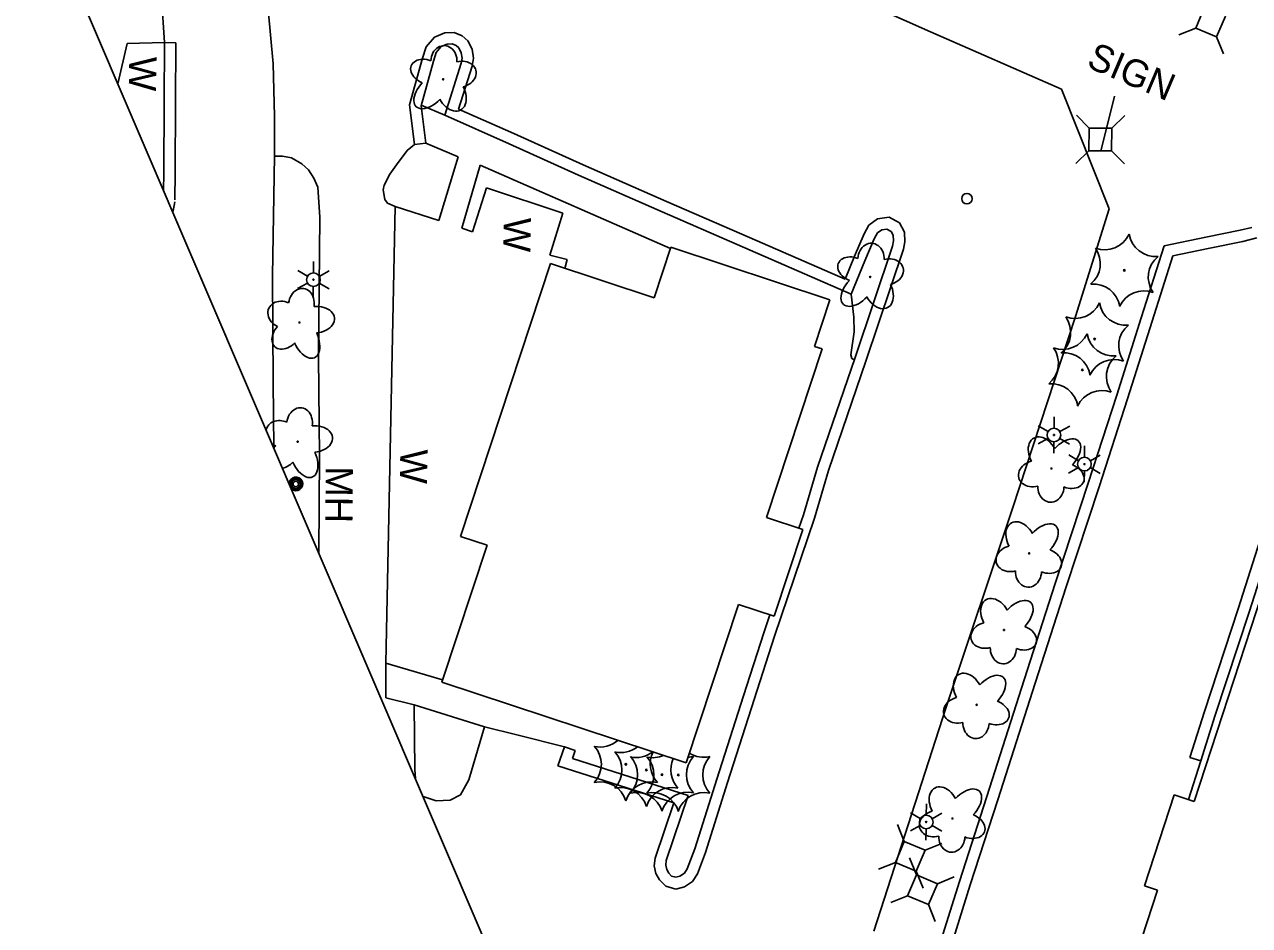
# Model space of a CAD drawing. Extents: x 589250 to 1188077, y 162953 to 363065.
# Drawn here: x 592898.7 to 593168.4, y 185564.6 to 185762.9 of the extents above; entities that cross this region are included whole.
import ezdxf

# ---------------------------------------------------------------- set-up
doc = ezdxf.new("R2010")
doc.units = 0
for name, color, linetype in [('E_BLD', 7, 'Continuous'), ('E_DRN', 7, 'Continuous'), ('E_DWY', 7, 'Continuous'), ('E_LAND_Vegetation', 7, 'Continuous'), ('E_LTG', 7, 'Continuous'), ('E_MAP_Limits', 7, 'Continuous'), ('E_PATH_Sidewalk', 7, 'Continuous'), ('E_RDWY', 7, 'Continuous'), ('E_RDWY_C_and_G', 7, 'Continuous'), ('E_SGN', 7, 'Continuous'), ('E_SGN_Text', 7, 'Continuous'), ('E_UTL_AG_Bold', 7, 'Continuous'), ('E_UTL_MH', 7, 'Continuous'), ('E_UTL_MH_Text', 7, 'Continuous'), ('E_WAL', 7, 'Continuous'), ('E_WAL_Text', 7, 'Continuous')]:
    doc.layers.add(name, color=color, linetype=linetype)

msp = doc.modelspace()

# ---------------------------------------------------------------- linework, layer by layer
at = {"layer": 'E_BLD'}
for p, q in [((593037.36, 185702.72), (593041.04, 185713.86)), ((593041.04, 185713.86), (593075.98, 185702.3)), ((592994.69, 185650.25), (593014.55, 185710.27)), ((593014.55, 185710.27), (593037.36, 185702.72)), ((593075.98, 185702.3), (593072.6, 185692.06)), ((593074.31, 185691.49), (593062.04, 185654.41)), ((593072.6, 185692.06), (593074.31, 185691.49)), ((593062.04, 185654.41), (593070.04, 185651.76)), ((593070.04, 185651.76), (593063.72, 185632.65)), ((593000.57, 185648.3), (592994.69, 185650.25)), ((592990.6, 185618.18), (593000.57, 185648.3)), ((593156.24, 185591.91), (593172.43, 185641.5)), ((593055.94, 185635.23), (593044.41, 185600.38)), ((593063.72, 185632.65), (593055.94, 185635.23)), ((593044.41, 185600.38), (592990.6, 185618.18)), ((593145.24, 185573.33), (593151.78, 185593.37)), ((593151.78, 185593.37), (593156.24, 185591.91)), ((593141.48, 185551.91), (593148.16, 185572.38)), ((593148.16, 185572.38), (593145.24, 185573.33))]:
    msp.add_line(p, q, dxfattribs=at)
at = {"layer": 'E_DRN'}
msp.add_circle((593106.19, 185724.56), 1.16, dxfattribs=at)
at = {"layer": 'E_DWY'}
for p, q in [((593098.2, 185761.32), (593068.93, 185774.26)), ((592987.12, 185758.02), (592989.01, 185760.13)), ((592989.01, 185760.13), (592991.24, 185761.06)), ((592991.24, 185761.06), (592993.31, 185761.14)), ((592993.31, 185761.14), (592995.08, 185760.42)), ((592995.08, 185760.42), (592996.36, 185759.28)), ((593127, 185748.67), (593098.2, 185761.32)), ((592986.34, 185755.51), (592987.12, 185758.02)), ((592989.34, 185756.76), (592990.49, 185758.04)), ((592990.49, 185758.04), (592991.79, 185758.58)), ((592991.79, 185758.58), (592992.87, 185758.62)), ((592992.87, 185758.62), (592993.74, 185758.26)), ((592993.74, 185758.26), (592994.34, 185757.73)), ((592994.34, 185757.73), (592994.85, 185756.7)), ((592996.36, 185759.28), (592997.26, 185757.48)), ((592997.26, 185757.48), (592997.59, 185755.47)), ((592983.49, 185745.22), (592986.34, 185755.51)), ((592986.03, 185745.03), (592988.74, 185754.81)), ((592988.74, 185754.81), (592989.34, 185756.76)), ((592994.83, 185754.38), (592991.25, 185742.92)), ((592995.05, 185755.51), (592994.83, 185754.38)), ((592994.85, 185756.7), (592995.05, 185755.51)), ((592997.59, 185755.47), (592997.26, 185753.76)), ((592997.26, 185753.76), (592994.3, 185744.3)), ((593137.48, 185722.33), (593127, 185748.67)), ((592984.57, 185736.46), (592983.49, 185745.22)), ((592987.05, 185736.76), (592986.03, 185745.03)), ((592994.3, 185744.3), (593006.42, 185738.93)), ((592991.25, 185742.92), (593005.4, 185736.65)), ((593006.42, 185738.93), (593021.69, 185732.02)), ((592984.57, 185736.46), (592982.98, 185735.19)), ((592987.05, 185736.76), (592984.57, 185736.46)), ((593005.4, 185736.65), (593020.68, 185729.73)), ((592953.77, 185733.95), (592955.5, 185733.9)), ((592955.5, 185733.9), (592957.52, 185733.59)), ((592957.52, 185733.59), (592959.76, 185732.25)), ((592982.98, 185735.19), (592980.6, 185732)), ((592959.76, 185732.25), (592961.25, 185730.89)), ((592961.25, 185730.89), (592962.42, 185729.11)), ((592979.16, 185729.99), (592977.88, 185727.56)), ((592980.6, 185732), (592979.16, 185729.99)), ((593021.69, 185732.02), (593040.08, 185723.97)), ((592962.42, 185729.11), (592963.27, 185727.07)), ((592977.88, 185727.56), (592977.65, 185726.5)), ((593020.68, 185729.73), (593039.08, 185721.68)), ((592963.27, 185727.07), (592963.75, 185720.51)), ((592977.65, 185726.5), (592978.07, 185724.41)), ((592931.48, 185721.92), (592931.39, 185721.58)), ((592931.81, 185723.9), (592931.48, 185721.92)), ((592978.07, 185724.41), (592978.61, 185723.57)), ((592978.61, 185723.57), (592980.3, 185722.86)), ((593040.08, 185723.97), (593056.61, 185716.76)), ((593130.07, 185698.66), (593137.48, 185722.33)), ((592963.75, 185720.51), (592963.48, 185689.76)), ((593039.08, 185721.68), (593055.61, 185714.46)), ((593084.6, 185718.75), (593086.5, 185720.13)), ((593086.5, 185720.13), (593089.05, 185720.47)), ((593089.05, 185720.47), (593091.31, 185719.22)), ((593091.31, 185719.22), (593092.44, 185717.21)), ((593056.61, 185716.76), (593079.37, 185706.85)), ((593081.44, 185711.89), (593083.54, 185716.82)), ((593083.54, 185716.82), (593084.6, 185718.75)), ((593085.8, 185715.73), (593086.52, 185717.06)), ((593086.52, 185717.06), (593087.45, 185717.74)), ((593087.45, 185717.74), (593088.56, 185717.89)), ((593088.56, 185717.89), (593089.48, 185717.37)), ((593089.48, 185717.37), (593089.97, 185716.5)), ((593089.97, 185716.5), (593090.04, 185715.26)), ((593092.44, 185717.21), (593092.55, 185715.06)), ((593158.77, 185716.06), (593166.35, 185717.61)), ((593166.35, 185717.61), (593168.89, 185718.25)), ((593055.61, 185714.46), (593080.71, 185703.54)), ((593089.79, 185714.1), (593081.59, 185689.58)), ((593083.74, 185710.92), (593085.8, 185715.73)), ((593090.04, 185715.26), (593089.79, 185714.1)), ((593092.55, 185715.06), (593092.2, 185713.44)), ((593144.55, 185698.36), (593149.57, 185714.18)), ((593149.57, 185714.18), (593158.77, 185716.06)), ((593159.27, 185713.61), (593166.91, 185715.17)), ((593166.91, 185715.17), (593169.97, 185715.94)), ((593079.37, 185706.85), (593081.44, 185711.89)), ((593092.2, 185713.44), (593083.96, 185688.78)), ((593146.93, 185697.6), (593151.51, 185712.02)), ((593151.51, 185712.02), (593159.27, 185713.61)), ((593080.71, 185703.54), (593083.74, 185710.92)), ((593116.25, 185656.35), (593130.07, 185698.66)), ((593139.15, 185681.3), (593144.55, 185698.36)), ((593141.53, 185680.54), (593146.93, 185697.6)), ((592963.48, 185689.76), (592963.7, 185667.96)), ((593081.59, 185689.58), (593073.32, 185665.49)), ((593083.96, 185688.78), (593075.7, 185664.73)), ((593132.9, 185661.93), (593139.15, 185681.3)), ((593135.28, 185661.15), (593141.53, 185680.54)), ((592963.7, 185667.96), (592963.51, 185646.61)), ((593073.32, 185665.49), (593070.2, 185654.97)), ((593075.7, 185664.73), (593072.6, 185654.26)), ((593125.63, 185639.88), (593132.9, 185661.93)), ((593128.01, 185639.11), (593135.28, 185661.15)), ((593069.21, 185652.03), (593070.2, 185654.97)), ((593101.57, 185612.44), (593116.25, 185656.35)), ((593072.6, 185654.26), (593063.84, 185628.25)), ((593171.27, 185651.07), (593165.91, 185634.32)), ((593173.66, 185650.32), (593168.28, 185633.55)), ((593118.81, 185618.67), (593125.63, 185639.88)), ((593121.19, 185617.91), (593128.01, 185639.11)), ((593061.46, 185629.01), (593062.79, 185632.96)), ((593165.91, 185634.32), (593158.46, 185611.69)), ((593168.28, 185633.55), (593160.84, 185610.92)), ((593061.46, 185629.01), (593057.01, 185615.13)), ((593063.84, 185628.25), (593059.39, 185614.37)), ((592978.31, 185614.69), (592978.3, 185622.31)), ((593110.6, 185592.99), (593118.81, 185618.67)), ((593112.98, 185592.23), (593121.19, 185617.91)), ((592984.5, 185613.18), (592978.31, 185614.69)), ((593057.01, 185615.13), (593051.12, 185596.84)), ((593059.39, 185614.37), (593053.5, 185596.08)), ((592984.64, 185598.91), (592984.5, 185613.18)), ((593085.72, 185563.37), (593101.57, 185612.44)), ((593158.46, 185611.69), (593155.29, 185601.6)), ((593160.84, 185610.92), (593157.68, 185600.85)), ((593000, 185608.33), (592996.54, 185596.66)), ((593007.09, 185606.58), (593000, 185608.33)), ((593017.6, 185603.9), (593007.09, 185606.58)), ((593016.17, 185599.75), (593017.6, 185603.9)), ((593019.96, 185603.08), (593017.6, 185603.9)), ((593019.37, 185601.35), (593019.96, 185603.08)), ((593044.83, 185593.19), (593019.37, 185601.35)), ((593157.68, 185600.85), (593154.94, 185592.34)), ((593155.29, 185601.6), (593157.68, 185600.85)), ((592984.79, 185596.93), (592984.64, 185598.91)), ((593041.65, 185591.58), (593016.17, 185599.75)), ((592996.54, 185596.66), (592994.73, 185593.37)), ((593051.12, 185596.84), (593046.26, 185581.47)), ((593053.5, 185596.08), (593048.63, 185580.65)), ((592989.35, 185592.05), (592986.47, 185592.99)), ((592994.73, 185593.37), (592992.41, 185592.18)), ((593040.01, 185578.87), (593044.83, 185593.19)), ((593104.55, 185574.28), (593110.6, 185592.99)), ((592992.41, 185592.18), (592989.35, 185592.05)), ((593037.56, 185579.42), (593041.65, 185591.58)), ((593106.93, 185573.52), (593112.98, 185592.23)), ((593037.37, 185577.75), (593037.56, 185579.42)), ((593039.9, 185577.87), (593040.01, 185578.87)), ((593046.26, 185581.47), (593044.64, 185577.08)), ((593048.63, 185580.65), (593046.88, 185575.94)), ((593037.73, 185576.04), (593037.37, 185577.75)), ((593040.1, 185576.92), (593039.9, 185577.87)), ((593040.54, 185576.12), (593040.1, 185576.92)), ((593044.64, 185577.08), (593043.99, 185576.11)), ((593038.51, 185574.62), (593037.73, 185576.04)), ((593039.88, 185573.22), (593038.51, 185574.62)), ((593041.19, 185575.46), (593040.54, 185576.12)), ((593042.11, 185575.21), (593041.19, 185575.46)), ((593042.98, 185575.44), (593042.11, 185575.21)), ((593043.99, 185576.11), (593042.98, 185575.44)), ((593045.8, 185574.31), (593044.02, 185573.12)), ((593046.88, 185575.94), (593045.8, 185574.31)), ((593099.66, 185558.64), (593104.55, 185574.28)), ((593102.05, 185557.89), (593106.93, 185573.52)), ((593042.1, 185572.62), (593039.88, 185573.22)), ((593044.02, 185573.12), (593042.1, 185572.62))]:
    msp.add_line(p, q, dxfattribs=at)
at = {"layer": 'E_LAND_Vegetation'}
for centre, radius in [((592990.88, 185750.82), 0.128), ((593140.83, 185708.8), 0.167), ((593084.9, 185707.32), 0.128), ((592959.27, 185697.33), 0.128), ((593134.31, 185693.67), 0.167), ((593131.6, 185686.88), 0.167), ((592958.86, 185671.08), 0.128), ((593124.82, 185665.19), 0.128), ((593119.9, 185646.51), 0.128), ((593114.35, 185629.63), 0.128), ((593108.33, 185613.17), 0.128), ((593031.11, 185600.08), 0.167), ((593035.63, 185598.84), 0.167), ((593039.05, 185597.78), 0.167), ((593042.65, 185597.74), 0.167), ((593103.02, 185588.16), 0.128)]:
    msp.add_circle(centre, radius, dxfattribs=at)
for centre, radius, start, end in [((593136.52, 185719.22), 5.9, 249.6032, 335.3681), ((593147.71, 185717.75), 5.91, 189.643, 275.3191), ((593129.66, 185710.27), 5.9, 309.6032, 35.3681), ((593152.01, 185707.32), 5.9, 129.6032, 215.3681), ((593134.02, 185699.89), 5.9, 9.5986, 95.3635), ((593145.15, 185698.38), 5.9, 69.6032, 155.3681), ((593130, 185704.08), 5.9, 249.6032, 335.3681), ((593141.18, 185702.62), 5.91, 189.643, 275.3191), ((593123.13, 185695.14), 5.9, 309.6032, 35.3681), ((593127.29, 185697.3), 5.9, 249.6032, 335.3681), ((593138.47, 185695.83), 5.91, 189.643, 275.3191), ((593145.49, 185692.19), 5.9, 129.6032, 215.3681), ((593120.42, 185688.35), 5.9, 309.6032, 35.3681), ((593127.49, 185684.76), 5.9, 9.5986, 95.3635), ((593142.78, 185685.41), 5.9, 129.6032, 215.3681), ((593138.62, 185683.25), 5.9, 69.6032, 155.3681), ((593124.78, 185677.97), 5.9, 9.5986, 95.3635), ((593135.91, 185676.46), 5.9, 69.6032, 155.3681), ((593019.83, 185600.06), 5.9, 317.2159, 42.9808), ((593025.47, 185609.77), 5.9, 257.2113, 311.4886), ((593029.99, 185608.54), 5.9, 257.2113, 308.6979), ((593024.35, 185598.82), 5.9, 317.2159, 42.9808), ((593027.78, 185597.76), 5.9, 317.2159, 42.9808), ((593033.41, 185607.47), 5.9, 257.2113, 307.9346), ((593031.38, 185597.72), 5.9, 317.2159, 42.9808), ((593037.01, 185607.43), 5.9, 257.2113, 293.8634), ((593042.38, 185600.1), 5.9, 152.8514, 222.9808), ((593046.9, 185598.86), 5.9, 155.2498, 222.9808), ((593050.33, 185597.79), 5.9, 137.2159, 222.9808), ((593044.67, 185607.55), 5.9, 271.5766, 282.9808), ((593048.27, 185607.51), 5.9, 237.739, 282.9808), ((593053.93, 185597.76), 5.9, 137.2159, 222.9808), ((593025.49, 185590.3), 5.9, 17.2159, 102.9808), ((593036.76, 185590.31), 5.91, 77.2557, 162.9318), ((593030, 185589.07), 5.9, 17.2159, 102.9808), ((593033.43, 185588), 5.9, 17.2159, 102.9808), ((593041.28, 185589.08), 5.91, 77.2557, 162.9318), ((593037.03, 185587.96), 5.9, 17.2159, 102.9808), ((593044.71, 185588.01), 5.91, 77.2557, 162.9318), ((593048.31, 185587.97), 5.91, 77.2557, 162.9318)]:
    msp.add_arc(centre, radius, start, end, dxfattribs=at)
for centre, major_axis, ratio, start_param, end_param in [((592991.06, 185754.8), (-0.15, -3.45), 0.832022, 1.570796, 4.712389), ((592987.24, 185752.5), (3.38, -1.32), 0.716896, 1.570796, 4.712389), ((592994.62, 185751.93), (-3.5, -0.89), 0.782863, 1.570796, 4.712389), ((592988.24, 185748.26), (3.27, 3.45), 0.560249, 1.570796, 4.712389), ((592992.74, 185747.81), (-1.98, 3.73), 0.691916, 1.570796, 4.712389), ((593085.08, 185711.3), (-0.15, -3.45), 0.832022, 1.570796, 4.712389), ((593081.26, 185709), (3.38, -1.32), 0.716896, 1.570796, 4.712389), ((593088.65, 185708.43), (-3.5, -0.89), 0.782863, 1.570796, 4.712389), ((593082.26, 185704.76), (3.27, 3.45), 0.560249, 1.570796, 4.712389), ((593086.76, 185704.32), (-1.98, 3.73), 0.691916, 1.570796, 4.712389), ((592959.67, 185701.22), (-0.52, -3.58), 0.782863, 1.570796, 4.712389), ((592955.66, 185699.02), (3.13, -1.45), 0.832022, 1.570796, 4.712389), ((592962.76, 185697.91), (-4.2, -0.41), 0.691916, 1.570796, 4.712389), ((592956.33, 185694.61), (2.51, 2.62), 0.716896, 1.570796, 4.712389), ((592960.63, 185693.91), (-1.94, 4.34), 0.560249, 1.570796, 4.712389), ((592959.26, 185674.96), (-0.52, -3.58), 0.782863, 1.570796, 4.712389), ((592955.25, 185672.76), (3.13, -1.45), 0.832022, 1.570796, 3.35413), ((592962.34, 185671.65), (-4.2, -0.41), 0.691916, 1.570796, 4.712389), ((592955.25, 185672.76), (3.13, -1.45), 0.832022, 4.423921, 4.712389), ((593122.94, 185668.18), (2.01, -3.71), 0.691916, 1.570796, 4.712389), ((593127.45, 185667.78), (-3.24, -3.47), 0.560249, 1.570796, 4.712389), ((592955.91, 185668.35), (2.51, 2.62), 0.716896, 1.570796, 1.746526), ((592960.22, 185667.66), (-1.94, 4.34), 0.560249, 1.570796, 4.712389), ((592955.91, 185668.35), (2.51, 2.62), 0.716896, 3.946393, 4.712389), ((593121.09, 185664.05), (3.5, 0.91), 0.782863, 1.570796, 4.712389), ((593128.48, 185663.54), (-3.39, 1.3), 0.716896, 1.570796, 4.712389), ((593124.67, 185661.21), (0.12, 3.45), 0.832022, 1.570796, 4.712389), ((593118.02, 185649.5), (2.01, -3.71), 0.691916, 1.570796, 4.712389), ((593122.52, 185649.09), (-3.24, -3.47), 0.560249, 1.570796, 4.712389), ((593116.16, 185645.37), (3.5, 0.91), 0.782863, 1.570796, 4.712389), ((593123.55, 185644.85), (-3.39, 1.3), 0.716896, 1.570796, 4.712389), ((593119.75, 185642.53), (0.12, 3.45), 0.832022, 1.570796, 4.712389), ((593112.47, 185632.62), (2.01, -3.71), 0.691916, 1.570796, 4.712389), ((593116.98, 185632.21), (-3.24, -3.47), 0.560249, 1.570796, 4.712389), ((593110.62, 185628.49), (3.5, 0.91), 0.782863, 1.570796, 4.712389), ((593118.01, 185627.98), (-3.39, 1.3), 0.716896, 1.570796, 4.712389), ((593114.21, 185625.65), (0.12, 3.45), 0.832022, 1.570796, 4.712389), ((593106.45, 185616.16), (2.01, -3.71), 0.691916, 1.570796, 4.712389), ((593110.95, 185615.75), (-3.24, -3.47), 0.560249, 1.570796, 4.712389), ((593104.59, 185612.03), (3.5, 0.91), 0.782863, 1.570796, 4.712389), ((593111.98, 185611.52), (-3.39, 1.3), 0.716896, 1.570796, 4.712389), ((593108.18, 185609.19), (0.12, 3.45), 0.832022, 1.570796, 4.712389), ((593101.13, 185591.15), (2.01, -3.71), 0.691916, 1.570796, 4.712389), ((593105.64, 185590.74), (-3.24, -3.47), 0.560249, 1.570796, 4.712389), ((593099.28, 185587.02), (3.5, 0.91), 0.782863, 1.570796, 4.712389), ((593106.67, 185586.51), (-3.39, 1.3), 0.716896, 1.570796, 4.712389), ((593102.87, 185584.18), (0.12, 3.45), 0.832022, 1.570796, 4.712389)]:
    msp.add_ellipse(centre, major_axis=major_axis, ratio=ratio, start_param=start_param, end_param=end_param, dxfattribs=at)
at = {"layer": 'E_LTG'}
for p, q in [((592961.04, 185707.49), (592958.88, 185708.77)), ((592962.34, 185708.23), (592962.37, 185710.73)), ((592965.81, 185708.69), (592963.63, 185707.47)), ((592961.02, 185705.99), (592958.84, 185704.77)), ((592965.77, 185704.69), (592963.62, 185705.97)), ((592962.28, 185702.73), (592962.31, 185705.23)), ((593125.36, 185674.05), (593125.38, 185676.55)), ((593124.05, 185673.31), (593121.9, 185674.59)), ((593128.83, 185674.51), (593126.65, 185673.29)), ((593124.03, 185671.81), (593121.86, 185670.59)), ((593125.3, 185668.55), (593125.33, 185671.05)), ((593128.78, 185670.51), (593126.63, 185671.79)), ((593130.77, 185666.9), (593128.62, 185668.17)), ((593132.08, 185667.64), (593132.1, 185670.14)), ((593135.55, 185668.1), (593133.37, 185666.87)), ((593130.75, 185665.4), (593128.57, 185664.17)), ((593135.5, 185664.1), (593133.35, 185665.37)), ((593132.02, 185662.14), (593132.04, 185664.64)), ((593097.23, 185588.87), (593097.26, 185591.37)), ((593095.93, 185588.13), (593093.77, 185589.41)), ((593100.7, 185589.33), (593098.52, 185588.11)), ((593095.91, 185586.63), (593093.73, 185585.41)), ((593097.17, 185583.37), (593097.2, 185585.87)), ((593100.66, 185585.33), (593098.51, 185586.61))]:
    msp.add_line(p, q, dxfattribs=at)
for centre, radius in [((592962.33, 185706.73), 1.5), ((592962.33, 185706.73), 0.125), ((593125.34, 185672.55), 1.5), ((593125.34, 185672.55), 0.125), ((593132.06, 185666.14), 1.5), ((593132.06, 185666.14), 0.125), ((593097.22, 185587.37), 1.5), ((593097.22, 185587.37), 0.125)]:
    msp.add_circle(centre, radius, dxfattribs=at)
at = {"layer": 'E_MAP_Limits'}
msp.add_line((593064.87, 185409.97), (592898.73, 185797.81), dxfattribs=at)
at = {"layer": 'E_PATH_Sidewalk'}
for p, q in [((592991.25, 185742.92), (592986.05, 185745.12)), ((592994.23, 185733.77), (592987.05, 185736.76)), ((592989.94, 185719.77), (592994.23, 185733.77)), ((592995.03, 185718.1), (592999.03, 185731.91)), ((592999.03, 185731.91), (593040.95, 185713.57)), ((592997.34, 185717.28), (592995.03, 185718.1)), ((593014.38, 185712.11), (593018.19, 185711.17)), ((593018.19, 185711.17), (593017.67, 185709.23)), ((593081.32, 185698.48), (593080.71, 185703.54)), ((593081.38, 185695.23), (593081.32, 185698.48)), ((593080.65, 185690.19), (593081.38, 185695.23)), ((593080.87, 185689.39), (593080.65, 185690.19)), ((593081.41, 185689.06), (593080.87, 185689.39)), ((592978.3, 185622.31), (592990.77, 185618.69)), ((592984.5, 185613.18), (593000, 185608.33))]:
    msp.add_line(p, q, dxfattribs=at)
at = {"layer": 'E_RDWY'}
for p, q in [((592929.58, 185758.91), (592928.88, 185768.98)), ((592952.34, 185766.21), (592953.5, 185754.21)), ((592932.08, 185758.89), (592929.58, 185758.91)), ((592953.5, 185754.21), (592953.76, 185742.73)), ((592953.76, 185742.73), (592953.77, 185733.95)), ((592953.77, 185733.95), (592953.36, 185707.64)), ((592953.36, 185707.64), (592953.46, 185684.24)), ((592953.46, 185684.24), (592953.6, 185669.72))]:
    msp.add_line(p, q, dxfattribs=at)
at = {"layer": 'E_RDWY_C_and_G'}
for p, q in [((592929.58, 185758.91), (592929.49, 185745.86)), ((592932.08, 185758.89), (592931.99, 185745.84)), ((592929.49, 185745.86), (592929.4, 185730.27)), ((592931.99, 185745.84), (592931.9, 185730.25)), ((592929.4, 185730.27), (592929.36, 185726.32)), ((592931.9, 185730.25), (592931.84, 185724.29))]:
    msp.add_line(p, q, dxfattribs=at)
at = {"layer": 'E_SGN'}
msp.add_line((593135.76, 185735.33), (593138.65, 185747.16), dxfattribs=at)
at = {"layer": 'E_UTL_AG_Bold'}
for p, q in [((593158.49, 185766.7), (593156.54, 185762.1)), ((593161.14, 185760.15), (593163.09, 185764.75)), ((593156.54, 185762.1), (593152.83, 185760.6)), ((593156.54, 185762.1), (593161.14, 185760.15)), ((593161.14, 185760.15), (593162.64, 185756.44)), ((593133.09, 185740.11), (593130.29, 185742.97)), ((593138.09, 185740.06), (593140.95, 185742.86)), ((593133.09, 185740.11), (593133.04, 185735.11)), ((593138.09, 185740.06), (593133.09, 185740.11)), ((593138.04, 185735.06), (593138.09, 185740.06)), ((593133.04, 185735.11), (593130.18, 185732.31)), ((593133.04, 185735.11), (593138.04, 185735.06)), ((593138.04, 185735.06), (593140.84, 185732.2)), ((593092.39, 185583.1), (593090.89, 185586.81)), ((593092.39, 185583.1), (593090.44, 185578.5)), ((593096.99, 185581.15), (593092.39, 185583.1)), ((593096.99, 185581.15), (593100.7, 185582.65)), ((593095.08, 185575.75), (593093.58, 185579.46)), ((593095.04, 185576.55), (593096.99, 185581.15)), ((593090.44, 185578.5), (593086.73, 185577)), ((593090.44, 185578.5), (593095.04, 185576.55)), ((593095.04, 185576.55), (593096.54, 185572.84)), ((593095.08, 185575.75), (593093.12, 185571.15)), ((593099.68, 185573.79), (593095.08, 185575.75)), ((593097.73, 185569.19), (593099.68, 185573.79)), ((593099.68, 185573.79), (593103.39, 185575.29)), ((593093.12, 185571.15), (593089.41, 185569.65)), ((593093.12, 185571.15), (593097.73, 185569.19)), ((593097.73, 185569.19), (593099.22, 185565.48))]:
    msp.add_line(p, q, dxfattribs=at)
at = {"layer": 'E_UTL_MH'}
for centre, radius in [((592958.49, 185661.78), 1.22), ((592958.47, 185661.77), 0.968), ((592958.45, 185661.78), 0.605)]:
    msp.add_circle(centre, radius, dxfattribs=at)
msp.add_arc((592958.48, 185661.78), 1.5, 228.2453, 178.1318, dxfattribs=at)
at = {"layer": 'E_WAL'}
for p, q in [((592921.31, 185758.71), (592919.28, 185749.86)), ((592929.58, 185758.91), (592921.31, 185758.71)), ((592997.34, 185717.28), (593000.46, 185726.98)), ((593000.46, 185726.98), (593017.27, 185721.37)), ((592978.3, 185622.31), (592980.3, 185722.86)), ((592980.3, 185722.86), (592989.94, 185719.77)), ((593017.27, 185721.37), (593014.38, 185712.11))]:
    msp.add_line(p, q, dxfattribs=at)

# ---------------------------------------------------------------- texts
at = {"layer": 'E_SGN_Text'}
msp.add_text('SIGN', height=6, rotation=337.0046, dxfattribs=at).set_placement((593132.27, 185753.63))
at = {"layer": 'E_UTL_MH_Text'}
msp.add_text('MH', height=6, rotation=269.3919, dxfattribs=at).set_placement((592965.06, 185665.68))
at = {"layer": 'E_WAL_Text'}
for p in [(592921.81, 185755.88), (593004.25, 185720.45), (592981.47, 185669.46)]:
    msp.add_text('W', height=6, rotation=268.9298, dxfattribs=at).set_placement(p)

doc.saveas('drawing.dxf')
